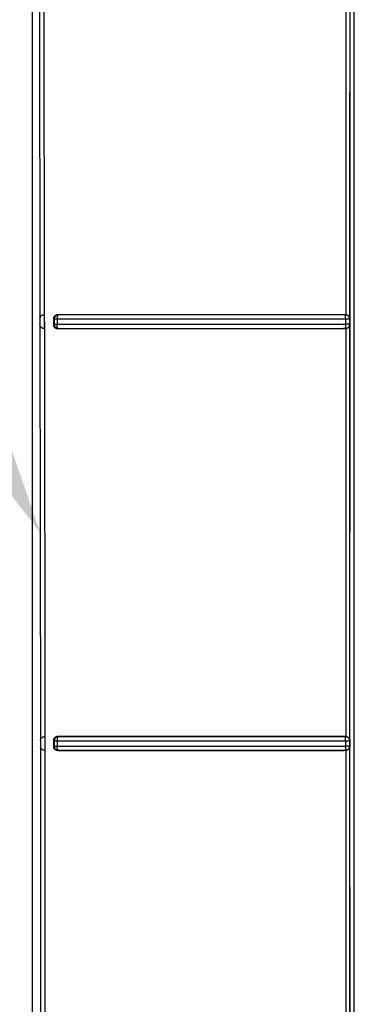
# Model space of a CAD drawing. Header units: inches. Extents: x 170 to 312, y 215 to 248.
# Tile 504 of 656: x 250.3004 to 250.3322, y 222.5219 to 222.6156. Entities that reach past the tile are written whole.
import ezdxf
from ezdxf import colors
from ezdxf.entities.mleader import LeaderData, LeaderLine
from ezdxf.math import Vec2, Vec3

# ---------------------------------------------------------------- set-up
doc = ezdxf.new("R2010")
doc.units = ezdxf.units.IN
doc.header["$LTSCALE"] = 0.25
doc.header["$MEASUREMENT"] = 0
doc.layers.add('ANNOTATIONS', color=1, linetype='Continuous')
doc.layers.add('MOTOR LH', color=7, linetype='Continuous')
doc.styles.add('ARIAL', font='arial.ttf', dxfattribs={"height": 0.09375})

msp = doc.modelspace()

# ---------------------------------------------------------------- linework, layer by layer
at = {"layer": 'MOTOR LH'}
for p, q in [((250.301614, 222.253386), (250.301614, 222.681207)), ((250.302251, 222.626748), (250.30231, 222.587157)), ((250.331763, 222.626756), (250.331742, 222.58715)), ((250.302755, 222.58753), (250.302696, 222.626375)), ((250.331363, 222.626375), (250.331368, 222.58753)), ((250.30231, 222.587157), (250.302311, 222.586591)), ((250.302718, 222.58753), (250.302755, 222.58753)), ((250.302718, 222.58753), (250.302722, 222.586218)), ((250.302779, 222.586218), (250.302755, 222.58753)), ((250.303583, 222.587145), (250.303583, 222.586607)), ((250.303583, 222.587145), (250.303671, 222.587129)), ((250.303671, 222.587129), (250.303671, 222.586623)), ((250.303938, 222.58714), (250.303938, 222.586634)), ((250.303997, 222.58753), (250.304054, 222.587519)), ((250.331368, 222.58753), (250.331142, 222.58753)), ((250.331345, 222.587141), (250.331345, 222.586635)), ((250.331743, 222.587127), (250.331723, 222.587249)), ((250.331765, 222.58715), (250.331743, 222.587127)), ((250.331743, 222.587127), (250.331743, 222.58662)), ((250.302311, 222.586591), (250.302353, 222.546999)), ((250.302779, 222.586218), (250.302722, 222.586218)), ((250.302799, 222.547373), (250.302779, 222.586218)), ((250.303583, 222.586607), (250.303671, 222.586623)), ((250.304002, 222.586218), (250.304054, 222.586228)), ((250.331363, 222.586218), (250.331142, 222.586218)), ((250.331349, 222.586227), (250.331471, 222.586246)), ((250.331349, 222.586227), (250.331363, 222.586218)), ((250.331363, 222.586218), (250.331368, 222.547373)), ((250.331742, 222.586599), (250.331738, 222.546992)), ((250.331743, 222.58662), (250.331765, 222.586599)), ((250.302353, 222.546999), (250.302353, 222.546433)), ((250.302737, 222.547372), (250.302799, 222.547373)), ((250.302813, 222.54606), (250.302799, 222.547373)), ((250.303583, 222.546987), (250.303583, 222.546449)), ((250.303583, 222.546987), (250.303671, 222.54697)), ((250.303671, 222.54697), (250.303671, 222.546465)), ((250.303938, 222.546978), (250.303938, 222.546473)), ((250.303998, 222.547373), (250.304054, 222.547362)), ((250.331368, 222.547373), (250.331142, 222.547373)), ((250.331345, 222.546979), (250.331345, 222.546473)), ((250.331743, 222.54697), (250.331723, 222.547091)), ((250.331765, 222.546993), (250.331743, 222.54697)), ((250.331743, 222.54697), (250.331743, 222.546463)), ((250.302353, 222.546433), (250.302379, 222.506842)), ((250.302813, 222.54606), (250.302764, 222.54606)), ((250.302823, 222.507215), (250.302813, 222.54606)), ((250.303583, 222.546449), (250.303671, 222.546465)), ((250.304001, 222.54606), (250.304054, 222.54607)), ((250.331363, 222.54606), (250.331142, 222.54606)), ((250.331349, 222.54607), (250.331471, 222.546089)), ((250.331349, 222.54607), (250.331363, 222.54606)), ((250.331363, 222.54606), (250.331368, 222.507215)), ((250.331738, 222.546441), (250.331751, 222.506835)), ((250.331743, 222.546463), (250.331765, 222.546441))]:
    msp.add_line(p, q, dxfattribs=at)
for points, knots in [([(250.331785, 222.484385), (250.331771, 222.508736), (250.331742, 222.557437), (250.331771, 222.606094), (250.331785, 222.630422)], [0, 0, 0, 0, 0.500009, 1, 1, 1, 1]), ([(250.332178, 222.483325), (250.332178, 222.507856), (250.332178, 222.556919), (250.332178, 222.605937), (250.332178, 222.630446)], [0, 0, 0, 0, 0.5, 1, 1, 1, 1]), ([(250.30231, 222.587157), (250.302321, 222.587215), (250.30234, 222.58732), (250.30245, 222.587445), (250.302579, 222.587518), (250.302676, 222.587526), (250.302718, 222.58753)], [0, 0, 0, 0, 0.340322, 0.617646, 0.835942, 1, 1, 1, 1]), ([(250.303997, 222.58753), (250.303964, 222.587528), (250.303902, 222.587524), (250.303797, 222.587488), (250.30371, 222.587431), (250.303645, 222.587354), (250.303609, 222.587287), (250.303587, 222.587216), (250.303584, 222.587169), (250.303583, 222.587145)], [0, 0, 0, 0, 0.161397, 0.30413, 0.533664, 0.658108, 0.77668, 0.890293, 1, 1, 1, 1]), ([(250.304054, 222.587519), (250.304004, 222.587513), (250.303904, 222.5875), (250.303778, 222.587409), (250.30369, 222.587281), (250.303677, 222.587179), (250.303671, 222.587129)], [0, 0, 0, 0, 0.250005, 0.500001, 0.75, 1, 1, 1, 1]), ([(250.303671, 222.587129), (250.30368, 222.58713), (250.303698, 222.587132), (250.303759, 222.587136), (250.303839, 222.587138), (250.303905, 222.587139), (250.303938, 222.58714)], [0, 0, 0, 0, 0.250002, 0.5, 0.750007, 1, 1, 1, 1]), ([(250.304054, 222.587519), (250.304052, 222.587519), (250.304034, 222.587517), (250.30401, 222.587493), (250.303973, 222.587417), (250.303953, 222.587323), (250.303941, 222.587231), (250.303939, 222.587172), (250.303938, 222.58714)], [0, 0, 0, 0, 0.021661, 0.250047, 0.499472, 0.696547, 0.835078, 1, 1, 1, 1]), ([(250.303938, 222.58714), (250.306928, 222.58714), (250.312893, 222.58714), (250.322091, 222.587141), (250.328265, 222.587141), (250.331345, 222.587141)], [0, 0, 0, 0, 0.3348812, 0.6682131, 1, 1, 1, 1]), ([(250.331142, 222.58753), (250.328079, 222.58753), (250.321946, 222.58753), (250.312837, 222.587529), (250.306941, 222.58753), (250.303997, 222.58753)], [0, 0, 0, 0, 0.333007, 0.666999, 1, 1, 1, 1]), ([(250.331349, 222.58752), (250.328268, 222.58752), (250.322104, 222.58752), (250.312944, 222.587518), (250.307017, 222.587519), (250.304054, 222.587519)], [0, 0, 0, 0, 0.333274, 0.666735, 1, 1, 1, 1]), ([(250.331345, 222.587141), (250.331345, 222.587171), (250.331345, 222.587228), (250.331345, 222.58732), (250.331347, 222.587417), (250.331347, 222.587499), (250.331348, 222.587513), (250.331349, 222.58752)], [0, 0, 0, 0, 0.1558988, 0.2914515, 0.5007479, 0.758489, 1, 1, 1, 1]), ([(250.331345, 222.587141), (250.331396, 222.587141), (250.331497, 222.58714), (250.331627, 222.587137), (250.33172, 222.587133), (250.331735, 222.587129), (250.331743, 222.587127)], [0, 0, 0, 0, 0.25, 0.500008, 0.750005, 1, 1, 1, 1]), ([(250.331368, 222.58753), (250.331367, 222.58753), (250.331364, 222.587528), (250.331356, 222.587524), (250.331352, 222.587522), (250.331349, 222.58752)], [0, 0, 0, 0, 0.181364, 0.500189, 1, 1, 1, 1]), ([(250.331723, 222.587249), (250.331706, 222.587287), (250.331674, 222.587363), (250.331583, 222.587449), (250.331472, 222.587509), (250.33139, 222.587516), (250.331349, 222.58752)], [0, 0, 0, 0, 0.2500152, 0.500005, 0.7500017, 1, 1, 1, 1]), ([(250.331368, 222.58753), (250.331394, 222.587528), (250.331448, 222.587524), (250.331521, 222.587499), (250.33159, 222.587462), (250.33167, 222.587398), (250.331726, 222.587314), (250.331752, 222.587241), (250.331762, 222.587192), (250.331764, 222.587166), (250.331765, 222.58715)], [0, 0, 0, 0, 0.108094, 0.219521, 0.329816, 0.457705, 0.713072, 0.85149, 0.90556, 1, 1, 1, 1]), ([(250.302722, 222.586218), (250.30269, 222.586219), (250.302627, 222.586223), (250.302517, 222.586262), (250.30241, 222.58634), (250.30233, 222.58646), (250.302317, 222.586547), (250.302311, 222.586591)], [0, 0, 0, 0, 0.11976, 0.241467, 0.486971, 0.740268, 1, 1, 1, 1]), ([(250.303583, 222.586607), (250.303584, 222.586583), (250.303587, 222.586534), (250.30361, 222.586462), (250.303648, 222.586393), (250.303713, 222.586318), (250.303799, 222.586261), (250.303903, 222.586224), (250.303967, 222.58622), (250.304002, 222.586218)], [0, 0, 0, 0, 0.11022, 0.225547, 0.34726, 0.476194, 0.689698, 0.832795, 1, 1, 1, 1]), ([(250.303671, 222.586623), (250.30368, 222.586625), (250.303698, 222.586627), (250.303759, 222.58663), (250.303839, 222.586633), (250.303905, 222.586634), (250.303938, 222.586634)], [0, 0, 0, 0, 0.250005, 0.499994, 0.75, 1, 1, 1, 1]), ([(250.303671, 222.586623), (250.303676, 222.586572), (250.303688, 222.58647), (250.303776, 222.58634), (250.303903, 222.586248), (250.304004, 222.586234), (250.304054, 222.586227)], [0, 0, 0, 0, 0.249998, 0.500002, 0.749989, 1, 1, 1, 1]), ([(250.303938, 222.586634), (250.306927, 222.586635), (250.312891, 222.586635), (250.32209, 222.586635), (250.328265, 222.586635), (250.331345, 222.586635)], [0, 0, 0, 0, 0.334809, 0.668141, 1, 1, 1, 1]), ([(250.304054, 222.586227), (250.304038, 222.586235), (250.304007, 222.586251), (250.303973, 222.586334), (250.303953, 222.586422), (250.30394, 222.586517), (250.303939, 222.586589), (250.303938, 222.586634)], [0, 0, 0, 0, 0.249794, 0.499273, 0.651003, 0.780934, 1, 1, 1, 1]), ([(250.304002, 222.586218), (250.306946, 222.586218), (250.312841, 222.586219), (250.321948, 222.586218), (250.32808, 222.586218), (250.331142, 222.586218)], [0, 0, 0, 0, 0.333035, 0.667012, 1, 1, 1, 1]), ([(250.304054, 222.586228), (250.307017, 222.586228), (250.312944, 222.586228), (250.322103, 222.586227), (250.328268, 222.586227), (250.331349, 222.586227)], [0, 0, 0, 0, 0.333244, 0.666706, 1, 1, 1, 1]), ([(250.331743, 222.58662), (250.331735, 222.586622), (250.33172, 222.586626), (250.331627, 222.586631), (250.331498, 222.586634), (250.331396, 222.586634), (250.331345, 222.586635)], [0, 0, 0, 0, 0.25, 0.499998, 0.749995, 1, 1, 1, 1]), ([(250.331345, 222.586635), (250.331345, 222.586583), (250.331345, 222.586479), (250.331346, 222.586366), (250.331347, 222.586297), (250.331348, 222.586245), (250.331349, 222.586234), (250.331349, 222.586227)], [0, 0, 0, 0, 0.249829, 0.499373, 0.630803, 0.757732, 1, 1, 1, 1]), ([(250.331765, 222.586599), (250.331762, 222.586565), (250.331757, 222.586521), (250.331724, 222.586432), (250.331675, 222.586356), (250.331588, 222.586285), (250.331517, 222.586247), (250.331441, 222.586223), (250.331389, 222.58622), (250.331363, 222.586218)], [0, 0, 0, 0, 0.195185, 0.254503, 0.544802, 0.672766, 0.789682, 0.897807, 1, 1, 1, 1]), ([(250.331471, 222.586246), (250.331509, 222.586263), (250.331585, 222.586296), (250.331672, 222.586386), (250.331731, 222.586497), (250.331739, 222.586579), (250.331743, 222.58662)], [0, 0, 0, 0, 0.250005, 0.499997, 0.750002, 1, 1, 1, 1]), ([(250.302353, 222.546999), (250.30236, 222.547046), (250.302374, 222.547137), (250.302457, 222.547252), (250.302575, 222.547344), (250.302685, 222.547363), (250.302737, 222.547372)], [0, 0, 0, 0, 0.280663, 0.539168, 0.781865, 1, 1, 1, 1]), ([(250.303998, 222.547373), (250.303965, 222.547371), (250.303902, 222.547367), (250.303797, 222.547331), (250.30371, 222.547273), (250.303645, 222.547196), (250.303609, 222.547129), (250.303587, 222.547058), (250.303584, 222.54701), (250.303583, 222.546987)], [0, 0, 0, 0, 0.16242, 0.305478, 0.533465, 0.658304, 0.777057, 0.890604, 1, 1, 1, 1]), ([(250.304054, 222.547362), (250.304004, 222.547356), (250.303904, 222.547342), (250.303778, 222.547251), (250.303689, 222.547123), (250.303677, 222.547021), (250.303671, 222.54697)], [0, 0, 0, 0, 0.250004, 0.5, 0.75, 1, 1, 1, 1]), ([(250.303671, 222.54697), (250.30368, 222.546971), (250.303698, 222.546973), (250.303759, 222.546975), (250.303839, 222.546977), (250.303905, 222.546977), (250.303938, 222.546978)], [0, 0, 0, 0, 0.250001, 0.500004, 0.75, 1, 1, 1, 1]), ([(250.304054, 222.547362), (250.304052, 222.547362), (250.304034, 222.54736), (250.30401, 222.547335), (250.303973, 222.547258), (250.303952, 222.547163), (250.303941, 222.547071), (250.303939, 222.54701), (250.303938, 222.546978)], [0, 0, 0, 0, 0.021214, 0.250059, 0.49947, 0.695958, 0.834633, 1, 1, 1, 1]), ([(250.303938, 222.546978), (250.306928, 222.546978), (250.312893, 222.546978), (250.322091, 222.546979), (250.328265, 222.546979), (250.331345, 222.546979)], [0, 0, 0, 0, 0.334895, 0.668228, 1, 1, 1, 1]), ([(250.331142, 222.547373), (250.328079, 222.547373), (250.321946, 222.547373), (250.312837, 222.547371), (250.306941, 222.547372), (250.303998, 222.547373)], [0, 0, 0, 0, 0.333014, 0.667003, 1, 1, 1, 1]), ([(250.331349, 222.547363), (250.328268, 222.547363), (250.322104, 222.547362), (250.312944, 222.547361), (250.307017, 222.547362), (250.304054, 222.547362)], [0, 0, 0, 0, 0.333275, 0.666736, 1, 1, 1, 1]), ([(250.331345, 222.546979), (250.331345, 222.54701), (250.331345, 222.547067), (250.331345, 222.54716), (250.331347, 222.547258), (250.331347, 222.547342), (250.331348, 222.547356), (250.331349, 222.547363)], [0, 0, 0, 0, 0.155901, 0.291448, 0.500762, 0.758379, 1, 1, 1, 1]), ([(250.331345, 222.546979), (250.331396, 222.546979), (250.331498, 222.546978), (250.331627, 222.546976), (250.33172, 222.546973), (250.331735, 222.546971), (250.331743, 222.54697)], [0, 0, 0, 0, 0.25, 0.5, 0.750002, 1, 1, 1, 1]), ([(250.331368, 222.547373), (250.331367, 222.547372), (250.331364, 222.54737), (250.331356, 222.547367), (250.331352, 222.547364), (250.331349, 222.547363)], [0, 0, 0, 0, 0.181325, 0.500184, 1, 1, 1, 1]), ([(250.331723, 222.547091), (250.331707, 222.547129), (250.331674, 222.547205), (250.331583, 222.547292), (250.331472, 222.547351), (250.33139, 222.547359), (250.331349, 222.547363)], [0, 0, 0, 0, 0.250003, 0.500004, 0.749999, 1, 1, 1, 1]), ([(250.331368, 222.547373), (250.331395, 222.54737), (250.331448, 222.547366), (250.331522, 222.547341), (250.33159, 222.547305), (250.33167, 222.54724), (250.331717, 222.54717), (250.331744, 222.547106), (250.331752, 222.547081), (250.331757, 222.547058), (250.331762, 222.547033), (250.331764, 222.54701), (250.331765, 222.546993)], [0, 0, 0, 0, 0.108113, 0.219496, 0.329466, 0.457635, 0.712977, 0.763743, 0.851326, 0.86756, 0.897761, 1, 1, 1, 1]), ([(250.302764, 222.54606), (250.302708, 222.546067), (250.30259, 222.546081), (250.302463, 222.546175), (250.302375, 222.546294), (250.302361, 222.546386), (250.302353, 222.546433)], [0, 0, 0, 0, 0.217536, 0.458891, 0.723189, 1, 1, 1, 1]), ([(250.303583, 222.546449), (250.303584, 222.546425), (250.303587, 222.546376), (250.30361, 222.546303), (250.303649, 222.546234), (250.303714, 222.546159), (250.3038, 222.546103), (250.303903, 222.546067), (250.303967, 222.546063), (250.304001, 222.54606)], [0, 0, 0, 0, 0.11069, 0.226389, 0.34826, 0.47719, 0.692764, 0.834955, 1, 1, 1, 1]), ([(250.303671, 222.546465), (250.30368, 222.546466), (250.303698, 222.546468), (250.303759, 222.54647), (250.303839, 222.546472), (250.303905, 222.546472), (250.303938, 222.546473)], [0, 0, 0, 0, 0.249999, 0.5, 0.750002, 1, 1, 1, 1]), ([(250.303671, 222.546465), (250.303677, 222.546414), (250.303688, 222.546312), (250.303777, 222.546182), (250.303903, 222.54609), (250.304004, 222.546077), (250.304054, 222.54607)], [0, 0, 0, 0, 0.249998, 0.499999, 0.750004, 1, 1, 1, 1]), ([(250.303938, 222.546473), (250.306927, 222.546473), (250.312891, 222.546473), (250.322089, 222.546473), (250.328264, 222.546473), (250.331345, 222.546473)], [0, 0, 0, 0, 0.334786, 0.668119, 1, 1, 1, 1]), ([(250.304054, 222.54607), (250.304038, 222.546078), (250.304007, 222.546093), (250.303974, 222.546175), (250.303953, 222.546262), (250.30394, 222.546356), (250.303939, 222.546428), (250.303938, 222.546473)], [0, 0, 0, 0, 0.249787, 0.499289, 0.650743, 0.780515, 1, 1, 1, 1]), ([(250.304001, 222.54606), (250.306945, 222.546061), (250.31284, 222.546062), (250.321948, 222.546061), (250.32808, 222.54606), (250.331142, 222.54606)], [0, 0, 0, 0, 0.3330263, 0.667005, 1, 1, 1, 1]), ([(250.304054, 222.54607), (250.307017, 222.546071), (250.312944, 222.546071), (250.322103, 222.54607), (250.328268, 222.54607), (250.331349, 222.54607)], [0, 0, 0, 0, 0.3332429, 0.6667047, 1, 1, 1, 1]), ([(250.331743, 222.546463), (250.331735, 222.546464), (250.33172, 222.546467), (250.331627, 222.54647), (250.331498, 222.546472), (250.331396, 222.546472), (250.331345, 222.546473)], [0, 0, 0, 0, 0.249997, 0.499999, 0.749999, 1, 1, 1, 1]), ([(250.331345, 222.546473), (250.331345, 222.546421), (250.331345, 222.546319), (250.331346, 222.546207), (250.331347, 222.546139), (250.331348, 222.546087), (250.331349, 222.546077), (250.331349, 222.54607)], [0, 0, 0, 0, 0.249811, 0.499354, 0.630878, 0.757853, 1, 1, 1, 1]), ([(250.331765, 222.546441), (250.331762, 222.546409), (250.331757, 222.546359), (250.331722, 222.54627), (250.33167, 222.546194), (250.331588, 222.546127), (250.331517, 222.54609), (250.331441, 222.546066), (250.331389, 222.546062), (250.331363, 222.54606)], [0, 0, 0, 0, 0.188481, 0.287737, 0.545819, 0.672576, 0.788944, 0.897165, 1, 1, 1, 1]), ([(250.331471, 222.546089), (250.331509, 222.546105), (250.331585, 222.546138), (250.331672, 222.546229), (250.331731, 222.546339), (250.331739, 222.546422), (250.331743, 222.546463)], [0, 0, 0, 0, 0.250002, 0.499994, 0.749997, 1, 1, 1, 1])]:
    msp.add_open_spline(points, degree=3, knots=knots, dxfattribs=at)

# ---------------------------------------------------------------- leaders
at = {"layer": 'ANNOTATIONS'}
ml = msp.add_multileader_mtext('Standard', dxfattribs=at)
ml.set_content('CONTROLLER \\P(6" X 15")', color=256, style='ARIAL')
ml.set_leader_properties()
ml.build(insert=Vec2(0, 0))
ml.multileader.update_dxf_attribs({"dogleg_length": 0.36, "arrow_head_size": 0.09375})
ctx = ml.context
ctx.base_point, ctx.char_height, ctx.arrow_head_size, ctx.landing_gap_size, ctx.plane_origin = Vec3(248.924961, 222.961312), 0.09375, 0.09375, 0.09, Vec3(250.776914, 222.528084)
ctx.text_align_type = 2
notes = []
notes.append((ctx, [(0, (1, 1, 0), (250.089834, 222.961312), (-1, 0), 0.097957, [(0, [(250.302332, 222.566795)], 0, [])])]))
ctx.mtext.insert, ctx.mtext.alignment, ctx.mtext.flow_direction = Vec3(249.901877, 223.021968), 3, 5
for ctx, leaders in notes:
    for number, flags, end, landing, length, lines in leaders:
        leader = LeaderData()
        leader.index, (leader.has_last_leader_line, leader.has_dogleg_vector, leader.attachment_direction) = number, flags
        leader.last_leader_point, leader.dogleg_vector, leader.dogleg_length = Vec3(end), Vec3(landing), length
        for number, points, colour, breaks in lines:
            line = LeaderLine()
            line.index, line.vertices, line.color, line.breaks = number, Vec3.list(points), colors.encode_raw_color(colour), breaks
            leader.lines.append(line)
        ctx.leaders.append(leader)

doc.saveas('drawing.dxf')
